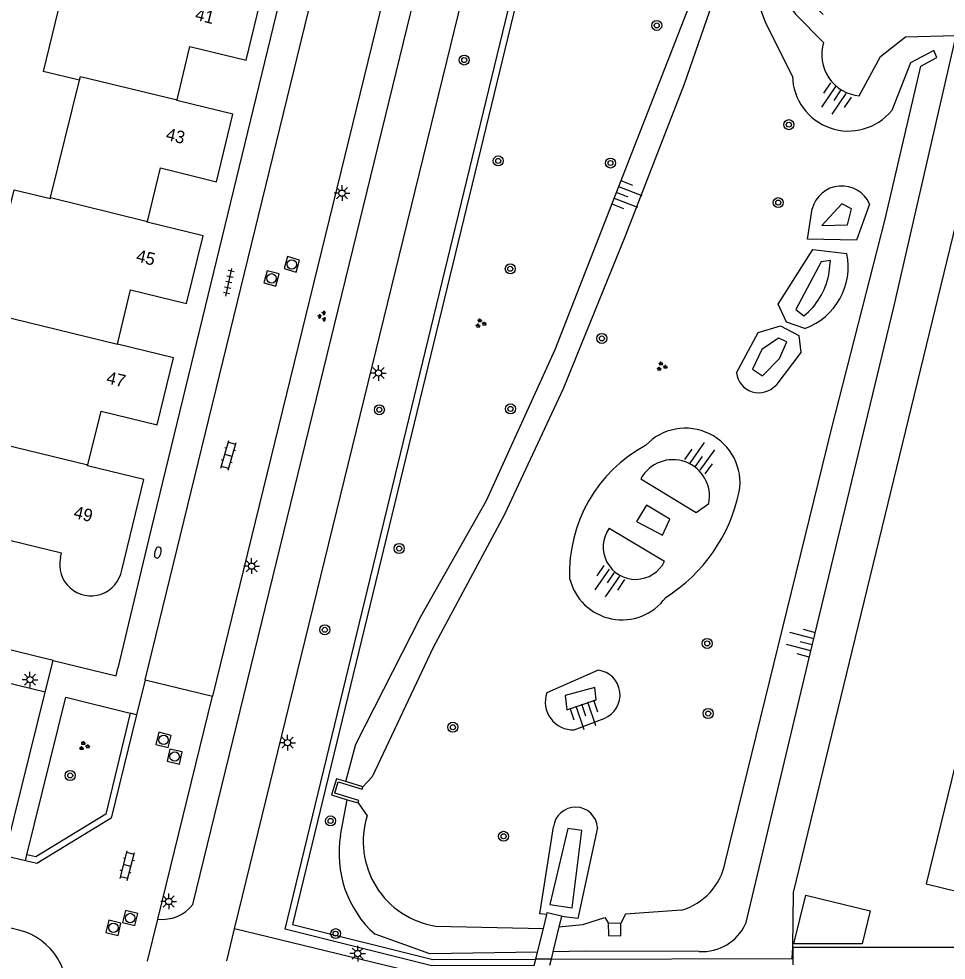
# Model space of a CAD drawing. Extents: x 125000 to 129004, y 397500 to 399008.
# Drawn here: x 126820 to 126894, y 398070.1 to 398145.3 of the extents above; entities that cross this region are included whole.
import ezdxf

# ---------------------------------------------------------------- set-up
doc = ezdxf.new("R2010")
doc.units = 0
for name, color, linetype in [('gg-afsc-erfafscheiding', 7, 'Continuous'), ('gg-afsc-faunaraster', 7, 'Continuous'), ('gg-afsc-hekwerk', 7, 'Continuous'), ('gg-anno-huisnummerreeks BGT', 7, 'Continuous'), ('gg-bbg-hoofdgebouw', 7, 'Continuous'), ('gg-bbg-luifel en loopbrug', 7, 'Continuous'), ('gg-bbg-tussenscheiding', 7, 'Continuous'), ('gg-knt-BGT kruinlijn', 7, 'Continuous'), ('gg-knt-bovenkant onderkant talud', 7, 'Continuous'), ('gg-knt-verharding', 7, 'Continuous'), ('gg-kwrk-uitstroombak niveau min 01', 7, 'Continuous'), ('gt-grn-groengrens', 7, 'Continuous'), ('gt-grn-weggrens', 7, 'Continuous'), ('gt-symb-boom', 7, 'Continuous'), ('gt-symb-brandkraan', 7, 'Continuous'), ('gt-symb-groenvak', 7, 'Continuous'), ('gt-symb-klinker verharding', 7, 'Continuous'), ('gt-symb-lichtmast', 7, 'Continuous'), ('gt-symb-rioolschacht', 7, 'Continuous'), ('gt-symb-talud symbool', 7, 'Continuous'), ('gt-symb-tegel verharding', 7, 'Continuous')]:
    doc.layers.add(name, color=color, linetype=linetype)

# ---------------------------------------------------------------- blocks, each defined once
blk = doc.blocks.new('gt0-BOOM')
at = {"layer": 'gt-symb-boom'}
for radius in [0.4, 0.2]:
    blk.add_circle((0, 0), radius, dxfattribs=at)
blk = doc.blocks.new('gt0-TALUD_1')
at = {"layer": 'gt-symb-talud symbool'}
for p, q in [((-1, -1), (-1, 0)), ((-0.5, -2), (-0.5, 0)), ((0, -1), (0, 0)), ((0.5, -2), (0.5, 0)), ((1, -1), (1, 0))]:
    blk.add_line(p, q, dxfattribs=at)
blk = doc.blocks.new('gt0-GRVAK')
at = {"layer": 'gt-symb-groenvak'}
for p, q in [((-0.11, 0.189), (-0.228, 0.24)), ((-0.182, 0.153), (0.088, 0.153)), ((-0.091, 0.211), (-0.156, 0.322)), ((-0.047, 0.214), (-0.047, 0.393)), ((-0.004, 0.211), (0.061, 0.322)), ((0.015, 0.189), (0.133, 0.24)), ((0.262, -0.052), (0.197, 0.059)), ((0.305, -0.049), (0.305, 0.13)), ((0.349, -0.052), (0.414, 0.059)), ((-0.245, -0.228), (-0.363, -0.177)), ((-0.318, -0.264), (-0.047, -0.264)), ((-0.226, -0.206), (-0.291, -0.095)), ((-0.183, -0.203), (-0.183, -0.024)), ((-0.139, -0.206), (-0.074, -0.095)), ((-0.12, -0.228), (-0.002, -0.177)), ((0.243, -0.074), (0.125, -0.023)), ((0.17, -0.11), (0.441, -0.11)), ((0.368, -0.074), (0.486, -0.023))]:
    blk.add_line(p, q, dxfattribs=at)
blk = doc.blocks.new('gt0-KL1')
at = {"layer": 'gt-symb-klinker verharding'}
for p, q in [((-1.15, 0.3), (1.15, 0.3)), ((-1, -0.3), (-1, 0.3)), ((-0.5, 0.3), (-0.5, 0.45)), ((0, -0.3), (0, 0.3)), ((0.5, 0.3), (0.5, 0.45)), ((1, -0.3), (1, 0.3)), ((-1.15, -0.3), (1.15, -0.3)), ((-0.5, -0.45), (-0.5, -0.3)), ((0.5, -0.45), (0.5, -0.3))]:
    blk.add_line(p, q, dxfattribs=at)
blk = doc.blocks.new('gt0-TEG1')
at = {"layer": 'gt-symb-tegel verharding'}
for p, q in [((-1.125, 0), (1.125, 0)), ((-0.9, -0.25), (-0.9, 0.25)), ((-0.45, -0.25), (-0.45, 0.25)), ((0, -0.25), (0, 0.25)), ((0.45, -0.25), (0.45, 0.25)), ((0.9, -0.25), (0.9, 0.25))]:
    blk.add_line(p, q, dxfattribs=at)
blk = doc.blocks.new('gt0-LMAST')
at = {"layer": 'gt-symb-lichtmast'}
for p, q in [((-0.182, 0.173), (-0.447, 0.438)), ((-0.005, 0.246), (-0.005, 0.621)), ((0.172, 0.173), (0.437, 0.438)), ((-0.255, -0.004), (-0.63, -0.004)), ((-0.182, -0.181), (-0.447, -0.446)), ((-0.005, -0.254), (-0.005, -0.629)), ((0.437, -0.446), (0.172, -0.181)), ((0.245, -0.004), (0.62, -0.004))]:
    blk.add_line(p, q, dxfattribs=at)
blk.add_circle((-0.005, -0.004), 0.25, dxfattribs=at)
blk = doc.blocks.new('gt0-RS')
at = {"layer": 'gt-symb-rioolschacht'}
blk.add_lwpolyline([(-0.5, -0.5), (0.5, -0.5), (0.5, 0.5), (-0.5, 0.5)], close=True, dxfattribs=at)
blk.add_circle((0, 0), 0.375, dxfattribs=at)
blk = doc.blocks.new('gt0-BR')
at = {"layer": 'gt-symb-brandkraan'}
for centre, radius, start, end in [((-0.244, 0), 0.206, 107.56694, 252.43307), ((0.599, -2.664), 3, 106.89205, 107.56694), ((0, -0.691), 0.938, 73.10799, 106.89205), ((-0.599, -2.664), 3, 72.43309, 73.10799), ((0.244, 0), 0.206, 287.56695, 72.43309), ((0.599, 2.664), 3, 252.43307, 253.10797), ((0, 0.691), 0.938, 253.10797, 286.89206), ((-0.599, 2.664), 3, 286.89206, 287.56695)]:
    blk.add_arc(centre, radius, start, end, dxfattribs=at)

msp = doc.modelspace()

# ---------------------------------------------------------------- linework, layer by layer
at = {"layer": 'gg-afsc-erfafscheiding'}
msp.add_line((126900.659, 398071.131), (126881.805, 398071.154), dxfattribs=at)
at = {"layer": 'gg-afsc-faunaraster'}
msp.add_line((126862.494, 398070.206), (126861.271, 398070.202), dxfattribs=at)
for points in [[(126862.592, 398158.405), (126841.863, 398072.965), (126853.053, 398070.174), (126861.271, 398070.202)], [(126862.494, 398070.206), (126881.733, 398070.271), (126881.805, 398071.154)]]:
    msp.add_lwpolyline(points, dxfattribs=at)
at = {"layer": 'gg-afsc-hekwerk'}
msp.add_lwpolyline([(126881.805, 398071.154), (126881.856, 398075.53), (126902.371, 398159.914)], dxfattribs=at)
at = {"layer": 'gg-bbg-hoofdgebouw'}
for p, q in [((126824.381, 398151.086), (126821.953, 398141.066)), ((126824.869, 398140.36), (126821.953, 398141.066)), ((126822.55, 398130.991), (126824.869, 398140.36))]:
    msp.add_line(p, q, dxfattribs=at)
for points in [[(126832.643, 398138.795), (126833.675, 398143.05), (126838.153, 398141.964), (126839.476, 398147.367), (126835.008, 398148.461), (126835.019, 398148.508)], [(126830.271, 398129.08), (126831.316, 398133.353), (126835.79, 398132.26), (126837.1, 398137.652), (126832.629, 398138.738), (126832.643, 398138.795)], [(126817.257, 398121.881), (126819.636, 398131.62), (126822.531, 398130.913), (126822.55, 398130.991)], [(126827.882, 398119.286), (126828.935, 398123.633), (126833.408, 398122.549), (126834.726, 398127.931), (126830.258, 398129.025), (126830.271, 398129.08)], [(126825.525, 398109.652), (126826.573, 398113.944), (126831.051, 398112.851), (126832.352, 398118.199), (126827.882, 398119.286)], [(126828.229, 398101.266), (126829.979, 398108.502), (126825.508, 398109.584), (126825.525, 398109.652)], [(126823.334, 398102.257), (126823.421, 398102.616), (126816.069, 398104.395)], [(126894.791, 398085.804), (126892.447, 398076.227), (126896.043, 398075.343), (126895.888, 398074.753), (126898.205, 398074.193), (126898.346, 398074.776), (126904.491, 398073.291)]]:
    msp.add_lwpolyline(points, dxfattribs=at)
msp.add_arc((126825.771, 398101.709), 2.498, 167.33094, 349.77921, dxfattribs=at)
at = {"layer": 'gg-bbg-luifel en loopbrug'}
msp.add_lwpolyline([(126887.331, 398071.439), (126881.876, 398071.445), (126882.827, 398075.331), (126887.975, 398074.071), (126887.331, 398071.439)], dxfattribs=at)
at = {"layer": 'gg-bbg-tussenscheiding'}
for p, q in [((126822.55, 398130.991), (126830.271, 398129.08)), ((126817.257, 398121.881), (126827.882, 398119.286))]:
    msp.add_line(p, q, dxfattribs=at)
for points in [[(126824.869, 398140.36), (126824.943, 398140.661), (126832.643, 398138.795)], [(126817.748, 398111.2), (126817.83, 398111.531), (126825.525, 398109.652)]]:
    msp.add_lwpolyline(points, dxfattribs=at)
at = {"layer": 'gg-knt-BGT kruinlijn'}
msp.add_line((126845.7, 398080.116), (126846.225, 398082.94), dxfattribs=at)
for points in [[(126846.114, 398084.383), (126846.926, 398087.359), (126852.107, 398097.558), (126857.344, 398106.814), (126862.828, 398118.856), (126874.406, 398148.517), (126876.084, 398155.259), (126875.704, 398169.256), (126876.022, 398181.988)], [(126884.225, 398145.592), (126879.463, 398150.194), (126879.094, 398149.589), (126882.019, 398145.628), (126884.253, 398143.37)], [(126887.103, 398139.109), (126888.804, 398142.243), (126890.797, 398143.812), (126894.799, 398143.923), (126889.824, 398122.243), (126882.973, 398093.798), (126878.027, 398073.027)], [(126886.484, 398130.088), (126885.717, 398130.495), (126884.116, 398128.771), (126886.162, 398128.826), (126886.484, 398130.088)], [(126884.658, 398124.818), (126884.81, 398125.978), (126884.067, 398125.861), (126882.033, 398122.069), (126882.679, 398121.553)], [(126880.654, 398119.765), (126879.332, 398118.867), (126878.567, 398117.292), (126879.376, 398116.766), (126880.739, 398118.149), (126881.326, 398119.488), (126880.654, 398119.765)], [(126866.103, 398090.919), (126865.993, 398091.892), (126863.619, 398091.252), (126863.755, 398090.114), (126866.103, 398090.919)], [(126862.409, 398074.561), (126864.191, 398074.299), (126864.943, 398080.47), (126863.836, 398080.645), (126862.409, 398074.561)], [(126861.415, 398070.779), (126852.809, 398070.64), (126848.447, 398072.196)], [(126874.328, 398070.824), (126865.234, 398070.841), (126862.639, 398070.799)]]:
    msp.add_lwpolyline(points, dxfattribs=at)
for centre, radius, start, end in [((126887.407, 398142.396), 3.301, 162.8372, 264.71653), ((126879.242, 398125.869), 5.517, 308.53634, 349.02141), ((126854.204, 398078.629), 8.633, 170.08145, 228.17608), ((126874.56, 398074.642), 3.825, 266.53014, 335.02307)]:
    msp.add_arc(centre, radius, start, end, dxfattribs=at)
at = {"layer": 'gg-knt-bovenkant onderkant talud'}
for p, q in [((126867.138, 398104.598), (126871.564, 398101.972)), ((126866.252, 398093.278), (126862.153, 398091.455)), ((126864.346, 398088.518), (126866.732, 398089.427)), ((126847.089, 398082.68), (126847.818, 398081.657)), ((126853.275, 398072.854), (126861.883, 398072.667))]:
    msp.add_line(p, q, dxfattribs=at)
for points in [[(126877.414, 398181.688), (126877.502, 398170.487), (126877.465, 398161.882), (126877.561, 398152.868), (126873.126, 398140.051), (126868.403, 398127.914), (126863.451, 398115.728), (126858.773, 398105.704), (126853.074, 398095.075), (126848.22, 398084.755), (126847.477, 398083.973)], [(126881.767, 398140.69), (126879.638, 398144.907), (126877.748, 398149.994), (126879.27, 398151.805), (126883.035, 398148.754)], [(126876.392, 398077.918), (126884.892, 398112.514), (126889.172, 398129.262), (126892.005, 398141.49), (126893.284, 398142.16), (126893.061, 398142.718), (126891.196, 398141.745), (126889.686, 398137.932)], [(126887.929, 398130.477), (126886.875, 398127.604), (126882.957, 398127.68), (126883.335, 398130.098)], [(126882.763, 398120.556), (126881.284, 398121.041), (126880.637, 398122.485), (126883.392, 398126.841), (126886.095, 398126.538)], [(126877.289, 398117.004), (126879.016, 398120.228), (126880.813, 398120.759), (126882.272, 398119.995), (126882.438, 398118.633), (126880.43, 398116.006)], [(126869.66, 398108.554), (126874.067, 398105.851), (126875.082, 398106.569)], [(126871.973, 398105.337), (126870.115, 398106.431), (126869.307, 398105.143), (126871.384, 398104.059), (126871.973, 398105.337)], [(126862.155, 398073.764), (126861.614, 398073.834), (126862.701, 398080.768)], [(126866.211, 398080.72), (126864.628, 398073.444), (126863.325, 398073.613)], [(126872.92, 398074.118), (126868.437, 398073.79), (126868.064, 398073.084)], [(126863.125, 398072.793), (126865.031, 398072.969), (126866.793, 398073.528), (126867.069, 398073.116)]]:
    msp.add_lwpolyline(points, dxfattribs=at)
for centre, radius, start, end in [((126886.235, 398140.771), 4.469, 181.0337, 320.56226), ((126885.699, 398129.47), 2.447, 24.31593, 165.11639), ((126881.024, 398125.443), 5.187, 289.58289, 12.18111), ((126879.09, 398117.231), 1.815, 187.18531, 317.56113), ((126873.22, 398108.226), 4.361, 350.48256, 136.92742), ((126875.521, 398101.043), 11.548, 118.36525, 182.19272), ((126872.222, 398107.155), 2.919, 348.42681, 151.35772), ((126864.558, 398110.269), 13.254, 302.33825, 347.96542), ((126869.244, 398103.104), 2.582, 144.64423, 333.99342), ((126868.165, 398101.586), 4.297, 193.24749, 324.16427), ((126866.003, 398091.292), 2.002, 291.35052, 82.85922), ((126864.248, 398090.732), 2.216, 160.96102, 272.53492), ((126864.454, 398080.58), 1.763, 4.54195, 173.89108), ((126854.337, 398079.605), 6.834, 162.53053, 261.05921), ((126871.508, 398078.895), 4.981, 286.47271, 348.69239)]:
    msp.add_arc(centre, radius, start, end, dxfattribs=at)
at = {"layer": 'gg-knt-verharding'}
for p, q in [((126837.242, 398072.627), (126858.838, 398160.946)), ((126851.778, 398157.863), (126835.475, 398091.21)), ((126830.086, 398092.509), (126845.309, 398154.753)), ((126833.899, 398074.575), (126853.651, 398155.362)), ((126822.751, 398094.049), (126771.908, 398106.457)), ((126830.086, 398092.509), (126829.394, 398089.712)), ((126830.086, 398092.509), (126835.475, 398091.21)), ((126819.014, 398078.946), (126822.111, 398091.515)), ((126831.115, 398073.413), (126835.475, 398091.21)), ((126829.394, 398089.712), (126828.91, 398089.836)), ((126820.538, 398078.058), (126818.987, 398078.435)), ((126820.538, 398078.058), (126820.658, 398078.543)), ((126821.442, 398077.836), (126820.538, 398078.058)), ((126821.359, 398078.371), (126820.658, 398078.543)), ((126820.013, 398072.528), (126815.92, 398073.55)), ((126861.883, 398072.667), (126862.155, 398073.764)), ((126863.325, 398073.613), (126863.125, 398072.793)), ((126830.277, 398070.054), (126831.115, 398073.413)), ((126863.125, 398072.793), (126862.639, 398070.799)), ((126836.62, 398070.087), (126837.242, 398072.627)), ((126852.796, 398068.864), (126837.242, 398072.627)), ((126861.415, 398070.779), (126861.883, 398072.667)), ((126861.271, 398070.202), (126861.415, 398070.779)), ((126862.639, 398070.799), (126862.494, 398070.206)), ((126881.805, 398071.154), (126881.809, 398069.771)), ((126861.147, 398069.702), (126861.271, 398070.202)), ((126862.494, 398070.206), (126862.372, 398069.706))]:
    msp.add_line(p, q, dxfattribs=at)
for points in [[(126841.843, 398157.096), (126843.239, 398156.733), (126830.364, 398103.666), (126827.909, 398093.422)], [(126822.111, 398091.515), (126774.17, 398103.192), (126768.826, 398100.021)], [(126822.751, 398094.049), (126827.781, 398092.821), (126827.909, 398093.422)], [(126820.658, 398078.543), (126823.76, 398091.12), (126828.91, 398089.836)], [(126828.91, 398089.836), (126826.946, 398081.786), (126821.359, 398078.371)], [(126829.394, 398089.712), (126827.383, 398081.467), (126821.442, 398077.836)], [(126862.155, 398073.764), (126862.195, 398073.924), (126863.337, 398073.662), (126863.325, 398073.613)]]:
    msp.add_lwpolyline(points, dxfattribs=at)
for centre, radius, start, end in [((126831.494, 398076.421), 3.032, 262.81976, 322.49009), ((126818.832, 398067.66), 5.01, 347.00299, 76.3612)]:
    msp.add_arc(centre, radius, start, end, dxfattribs=at)
at = {"layer": 'gg-kwrk-uitstroombak niveau min 01'}
for p, q in [((126847.477, 398083.973), (126846.114, 398084.383)), ((126846.225, 398082.94), (126847.089, 398082.68)), ((126867.069, 398073.116), (126868.064, 398073.084))]:
    msp.add_line(p, q, dxfattribs=at)
for points in [[(126846.114, 398084.383), (126845.371, 398084.606), (126844.982, 398083.313), (126846.225, 398082.94)], [(126847.089, 398082.68), (126847.146, 398082.871), (126845.231, 398083.447), (126845.505, 398084.357), (126847.42, 398083.781), (126847.477, 398083.973)], [(126867.069, 398073.116), (126867.073, 398072.092), (126868.068, 398072.06), (126868.064, 398073.084)]]:
    msp.add_lwpolyline(points, dxfattribs=at)
at = {"layer": 'gt-grn-groengrens'}
msp.add_lwpolyline([(126861.147, 398069.702), (126852.992, 398069.674), (126841.26, 398072.6), (126862.15, 398158.704)], dxfattribs=at)
at = {"layer": 'gt-grn-weggrens'}
msp.add_line((126822.111, 398091.515), (126822.751, 398094.049), dxfattribs=at)

# ---------------------------------------------------------------- block references
at = {"layer": 'gt-symb-boom'}
for p in [(126870.933, 398144.729), (126855.566, 398141.969), (126881.477, 398136.811), (126858.28, 398133.916), (126867.241, 398133.749), (126880.634, 398130.588), (126859.244, 398125.307), (126866.553, 398119.749), (126848.791, 398114.06), (126859.259, 398114.126), (126850.375, 398102.983), (126844.439, 398096.498), (126874.959, 398095.41), (126875.041, 398089.816), (126854.658, 398088.717), (126824.113, 398084.872), (126844.901, 398081.242), (126858.706, 398080.016), (126845.301, 398072.247)]:
    msp.add_blockref('gt0-BOOM', p, dxfattribs=at)
at = {"layer": 'gt-symb-brandkraan', "rotation": 74.86552497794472}
msp.add_blockref('gt0-BR', (126831.108, 398102.663), dxfattribs=at)
at = {"layer": 'gt-symb-groenvak', "rotation": 75.2272760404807}
msp.add_blockref('gt0-GRVAK', (126844.261, 398121.497), dxfattribs=at)
at = {"layer": 'gt-symb-groenvak'}
for p in [(126856.864, 398120.953), (126871.32, 398117.516), (126825.211, 398087.222)]:
    msp.add_blockref('gt0-GRVAK', p, dxfattribs=at)
at = {"layer": 'gt-symb-klinker verharding'}
for p, rotation in [((126836.752, 398110.417), 74.21205294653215), ((126828.672, 398077.68), 75.4080437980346)]:
    msp.add_blockref('gt0-KL1', p, dxfattribs=dict(at, rotation=rotation))
at = {"layer": 'gt-symb-lichtmast'}
for p in [(126845.818, 398131.35), (126848.727, 398116.987), (126838.604, 398101.581), (126820.909, 398092.514), (126841.467, 398087.493), (126831.988, 398074.819), (126847.074, 398070.663)]:
    msp.add_blockref('gt0-LMAST', p, dxfattribs=at)
at = {"layer": 'gt-symb-rioolschacht'}
for p, rotation in [((126841.803, 398125.657), 73.43253308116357), ((126840.186, 398124.545), 75.10181274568), ((126831.566, 398087.709), 75.9915565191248), ((126832.452, 398086.379), 77.35314650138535), ((126828.901, 398073.495), -103.9390143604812), ((126827.56, 398072.714), 76.75619797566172)]:
    msp.add_blockref('gt0-RS', p, dxfattribs=dict(at, rotation=rotation))
at = {"layer": 'gt-symb-talud symbool'}
for p, xscale, yscale, rotation in [((126885.653, 398139.577), 0.9993247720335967, 0.9993247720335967, -34.15122259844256), ((126867.732, 398131.39), 0.9994723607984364, 0.9994723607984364, 68.8266684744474), ((126873.971, 398109.514), 1.000078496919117, 1.000078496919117, 144.48230213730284), ((126867.564, 398101.059), 0.9993247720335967, 0.9993247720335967, -34.15122259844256), ((126883.338, 398095.319), 0.9998024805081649, 0.9998024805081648, -104.71731114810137), ((126864.967, 398090.56), 0.9992847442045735, 0.9992847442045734, 18.61626397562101)]:
    msp.add_blockref('gt0-TALUD_1', p, dxfattribs=dict(at, xscale=xscale, yscale=yscale, rotation=rotation))
at = {"layer": 'gt-symb-tegel verharding', "rotation": 77.70114482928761}
msp.add_blockref('gt0-TEG1', (126836.778, 398124.23), dxfattribs=at)

# ---------------------------------------------------------------- texts
at = {"layer": 'gg-anno-huisnummerreeks BGT'}
for s, rotation, p in [('41', 346.2, (126834.024, 398145.187)), ('43', 346.4, (126831.688, 398135.61)), ('45', 346.2, (126829.312, 398125.906)), ('47', 346.4, (126826.945, 398116.181)), ('49', 346.4, (126824.323, 398105.435))]:
    msp.add_text(s, height=1, rotation=rotation, dxfattribs=at).set_placement(p)

doc.saveas('drawing.dxf')
